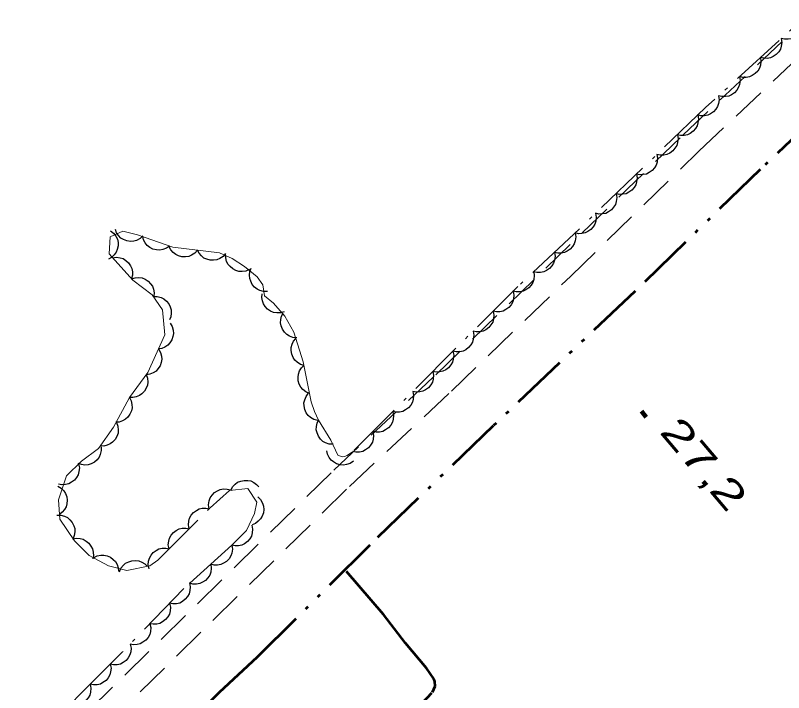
# Model space of a CAD drawing. Extents: x 386081 to 389416, y 5130568 to 5134082.
# Drawn here: x 388529.2 to 388610.5, y 5132050.5 to 5132122.1 of the extents above; entities that cross this region are included whole.
import ezdxf

# ---------------------------------------------------------------- set-up
doc = ezdxf.new("R2010")
doc.units = 0
doc.header["$LTSCALE"] = 1.2
for name, pattern in [('DASH_DOUBLE_DOT', [9.2, 5, -1.2, 0.3, -1.2, 0.3, -1.2]), ('DOT_DASHED', [7.7, 5, -1.2, 0.3, -1.2]), ('MEDIUM_DASHED', [4.5, 3, -1.5])]:
    doc.linetypes.add(name, pattern=pattern)
for name, color, linetype, lineweight in [('19', 7, 'Continuous', 13), ('3', 7, 'Continuous', 140), ('4', 7, 'DASH_DOUBLE_DOT', 53), ('44', 7, 'Continuous', 25)]:
    doc.layers.add(name, color=color, linetype=linetype, lineweight=lineweight)

msp = doc.modelspace()

# ---------------------------------------------------------------- linework, layer by layer
at = {"layer": '19', "linetype": 'MEDIUM_DASHED'}
for points in [[(388529.2, 5132040.97), (388562.89, 5132074.01), (388573.68, 5132084.09), (388599.86, 5132109.48), (388615.44, 5132124.19), (388630.64, 5132138.3), (388653.51, 5132160.18), (388683.1, 5132187.99), (388714.13, 5132218.15), (388727.16, 5132231.58), (388735.01, 5132239.44), (388752.76, 5132256.53)], [(388530.83, 5132039.21), (388564.55, 5132072.28), (388575.33, 5132082.36), (388587.96, 5132094.53), (388601.52, 5132107.75), (388617.08, 5132122.44), (388632.28, 5132136.57), (388655.16, 5132158.43), (388684.76, 5132186.25), (388715.83, 5132216.46), (388728.87, 5132229.88), (388736.7, 5132237.73), (388754.43, 5132254.8)]]:
    msp.add_lwpolyline(points, dxfattribs=at)
at = {"layer": '3'}
msp.add_line((388595.43, 5132080.24), (388595.94, 5132079.63), dxfattribs=at)
at = {"layer": '4'}
for points in [[(388698.59, 5132192.44), (388696.77, 5132190.65), (388692.14, 5132186.38), (388687.09, 5132181.42), (388678.87, 5132173.95), (388663.9, 5132159.76), (388659.07, 5132155.32), (388658.23, 5132154.8), (388657.55, 5132154.26), (388639.5, 5132136.73), (388614.18, 5132111.7), (388608.01, 5132105.82), (388594.76, 5132092.95), (388579.77, 5132078.71), (388566.69, 5132066.07), (388554.78, 5132054.23), (388550.76, 5132050.49), (388545.85, 5132045.63)], [(388569.14, 5132046.08), (388573.33, 5132050.51), (388573.62, 5132051.17), (388573.58, 5132051.66), (388573.48, 5132051.92), (388572.71, 5132053.07), (388570.46, 5132055.69), (388568.14, 5132058.72), (388564.09, 5132063.48)]]:
    msp.add_lwpolyline(points, dxfattribs=at)
at = {"layer": '44', "linetype": 'DOT_DASHED', "lineweight": 13}
for points in [[(388616.85, 5132125.71), (388602.22, 5132112.36), (388588.33, 5132099.01), (388582.35, 5132093.43), (388564.88, 5132075.96), (388564.3, 5132075.55), (388564.02, 5132075.44), (388563.76, 5132075.42), (388563.33, 5132075.59), (388562.57, 5132077.17), (388561.29, 5132079.3), (388560.85, 5132080.22), (388560.49, 5132081.22), (388559.64, 5132085.47), (388558.65, 5132088.61), (388557.71, 5132090.3), (388556.52, 5132091.68), (388555.55, 5132092.46), (388555.38, 5132093.63), (388554.78, 5132094.47), (388553.46, 5132095.55), (388552.13, 5132096.39), (388550.81, 5132097), (388545.86, 5132097.6), (388542.13, 5132098.92), (388540.56, 5132099.28), (388539.23, 5132098.68), (388539.11, 5132096.88), (388541.64, 5132094.11), (388543.69, 5132092.54), (388544.77, 5132090.98), (388545.01, 5132088.33), (388543.2, 5132084.35), (388541.26, 5132081.7), (388539.57, 5132078.57), (388538, 5132076.29), (388536.19, 5132074.96), (388534.62, 5132073.39), (388533.78, 5132070.87), (388533.89, 5132068.82), (388535.46, 5132066.53), (388537.02, 5132064.97), (388539.07, 5132063.88), (388541, 5132063.4), (388543.41, 5132063.89)], [(388543.41, 5132063.89), (388544.26, 5132064.49), (388549.81, 5132070.03), (388551.86, 5132071.84), (388553.79, 5132072.08), (388554.75, 5132070.63), (388554.51, 5132069.43), (388553.67, 5132067.62), (388552.1, 5132066.06), (388547.03, 5132061.48), (388540.51, 5132054.74), (388536.77, 5132051), (388533.99, 5132048.23)]]:
    msp.add_lwpolyline(points, dxfattribs=at)
at = {"layer": '44'}
for points in [[(388612.46, 5132121.7), (388612.52, 5132121.29), (388612.46, 5132120.89), (388612.37, 5132120.57), (388612.18, 5132120.28), (388611.93, 5132120), (388611.6, 5132119.8), (388611.31, 5132119.65), (388610.97, 5132119.6), (388610.59, 5132119.6), (388610.24, 5132119.68)], [(388610.24, 5132119.68), (388610.3, 5132119.27), (388610.24, 5132118.87), (388610.15, 5132118.55), (388609.96, 5132118.25), (388609.71, 5132117.98), (388609.39, 5132117.78), (388609.1, 5132117.63), (388608.75, 5132117.57), (388608.38, 5132117.58), (388608.03, 5132117.66)], [(388608.03, 5132117.66), (388608.09, 5132117.25), (388608.03, 5132116.84), (388607.94, 5132116.53), (388607.75, 5132116.23), (388607.49, 5132115.96), (388607.17, 5132115.75), (388606.88, 5132115.61), (388606.53, 5132115.55), (388606.16, 5132115.55), (388605.81, 5132115.64)], [(388605.81, 5132115.64), (388605.87, 5132115.22), (388605.81, 5132114.82), (388605.72, 5132114.51), (388605.53, 5132114.21), (388605.28, 5132113.94), (388604.96, 5132113.73), (388604.67, 5132113.58), (388604.32, 5132113.53), (388603.95, 5132113.53), (388603.6, 5132113.62)], [(388603.6, 5132113.62), (388603.66, 5132113.2), (388603.6, 5132112.8), (388603.5, 5132112.48), (388603.31, 5132112.19), (388603.06, 5132111.92), (388602.74, 5132111.71), (388602.45, 5132111.56), (388602.1, 5132111.51), (388601.73, 5132111.51), (388601.38, 5132111.59)], [(388601.4, 5132111.57), (388601.47, 5132111.16), (388601.42, 5132110.76), (388601.34, 5132110.44), (388601.15, 5132110.14), (388600.91, 5132109.86), (388600.59, 5132109.64), (388600.31, 5132109.49), (388599.96, 5132109.43), (388599.59, 5132109.42), (388599.24, 5132109.49)], [(388599.24, 5132109.49), (388599.31, 5132109.08), (388599.26, 5132108.68), (388599.17, 5132108.36), (388598.99, 5132108.06), (388598.75, 5132107.78), (388598.43, 5132107.56), (388598.14, 5132107.41), (388597.8, 5132107.35), (388597.43, 5132107.34), (388597.07, 5132107.41)], [(388597.07, 5132107.41), (388597.15, 5132107), (388597.1, 5132106.6), (388597.01, 5132106.28), (388596.83, 5132105.98), (388596.59, 5132105.7), (388596.27, 5132105.49), (388595.98, 5132105.33), (388595.63, 5132105.27), (388595.26, 5132105.26), (388594.91, 5132105.34)], [(388594.91, 5132105.34), (388594.98, 5132104.92), (388594.93, 5132104.52), (388594.85, 5132104.2), (388594.67, 5132103.9), (388594.42, 5132103.62), (388594.11, 5132103.41), (388593.82, 5132103.25), (388593.47, 5132103.19), (388593.1, 5132103.18), (388592.75, 5132103.26)], [(388592.75, 5132103.26), (388592.82, 5132102.85), (388592.77, 5132102.44), (388592.69, 5132102.12), (388592.5, 5132101.82), (388592.26, 5132101.54), (388591.94, 5132101.33), (388591.66, 5132101.17), (388591.31, 5132101.11), (388590.94, 5132101.1), (388590.59, 5132101.18)], [(388590.59, 5132101.18), (388590.66, 5132100.77), (388590.61, 5132100.36), (388590.52, 5132100.04), (388590.34, 5132099.74), (388590.1, 5132099.46), (388589.78, 5132099.25), (388589.49, 5132099.1), (388589.15, 5132099.03), (388588.77, 5132099.02), (388588.42, 5132099.1)], [(388539.27, 5132099.34), (388539.6, 5132099.08), (388539.84, 5132098.75), (388539.99, 5132098.45), (388540.06, 5132098.11), (388540.07, 5132097.74), (388539.98, 5132097.37), (388539.87, 5132097.06), (388539.65, 5132096.78), (388539.38, 5132096.52), (388539.07, 5132096.34)], [(388542.7, 5132098.79), (388542.4, 5132098.5), (388542.03, 5132098.32), (388541.72, 5132098.22), (388541.37, 5132098.21), (388541, 5132098.26), (388540.65, 5132098.41), (388540.36, 5132098.56), (388540.12, 5132098.82), (388539.91, 5132099.12), (388539.78, 5132099.46)], [(388545.51, 5132097.72), (388545.18, 5132097.48), (388544.79, 5132097.34), (388544.47, 5132097.27), (388544.12, 5132097.3), (388543.76, 5132097.39), (388543.43, 5132097.58), (388543.16, 5132097.77), (388542.95, 5132098.05), (388542.77, 5132098.38), (388542.68, 5132098.72)], [(388588.42, 5132099.1), (388588.49, 5132098.69), (388588.43, 5132098.28), (388588.34, 5132097.96), (388588.16, 5132097.67), (388587.91, 5132097.39), (388587.59, 5132097.18), (388587.3, 5132097.03), (388586.95, 5132096.97), (388586.58, 5132096.97), (388586.23, 5132097.05)], [(388548.47, 5132097.28), (388548.2, 5132096.97), (388547.85, 5132096.75), (388547.55, 5132096.62), (388547.2, 5132096.57), (388546.83, 5132096.58), (388546.47, 5132096.69), (388546.17, 5132096.81), (388545.9, 5132097.04), (388545.66, 5132097.32), (388545.49, 5132097.64)], [(388551.45, 5132096.92), (388551.18, 5132096.61), (388550.83, 5132096.39), (388550.53, 5132096.25), (388550.18, 5132096.21), (388549.81, 5132096.22), (388549.45, 5132096.33), (388549.14, 5132096.45), (388548.88, 5132096.68), (388548.64, 5132096.96), (388548.47, 5132097.28)], [(388553.98, 5132095.22), (388553.6, 5132095.05), (388553.19, 5132095.01), (388552.86, 5132095.01), (388552.53, 5132095.12), (388552.2, 5132095.29), (388551.92, 5132095.54), (388551.7, 5132095.78), (388551.55, 5132096.1), (388551.46, 5132096.46), (388551.44, 5132096.82)], [(388586.23, 5132097.05), (388586.3, 5132096.64), (388586.24, 5132096.24), (388586.15, 5132095.92), (388585.96, 5132095.62), (388585.72, 5132095.35), (388585.4, 5132095.13), (388585.11, 5132094.98), (388584.76, 5132094.93), (388584.39, 5132094.92), (388584.04, 5132095)], [(388539.47, 5132096.48), (388539.89, 5132096.54), (388540.29, 5132096.48), (388540.61, 5132096.39), (388540.9, 5132096.2), (388541.17, 5132095.95), (388541.38, 5132095.63), (388541.53, 5132095.34), (388541.58, 5132094.99), (388541.58, 5132094.62), (388541.5, 5132094.27)], [(388555.89, 5132092.91), (388555.47, 5132092.9), (388555.08, 5132093.01), (388554.78, 5132093.14), (388554.51, 5132093.37), (388554.27, 5132093.65), (388554.1, 5132093.99), (388553.99, 5132094.3), (388553.98, 5132094.65), (388554.02, 5132095.02), (388554.15, 5132095.36)], [(388541.47, 5132094.24), (388541.87, 5132094.37), (388542.27, 5132094.38), (388542.6, 5132094.35), (388542.93, 5132094.21), (388543.24, 5132094.01), (388543.5, 5132093.73), (388543.7, 5132093.47), (388543.81, 5132093.14), (388543.87, 5132092.77), (388543.85, 5132092.41)], [(388584.04, 5132095), (388584.1, 5132094.59), (388584.05, 5132094.19), (388583.96, 5132093.87), (388583.77, 5132093.57), (388583.52, 5132093.3), (388583.2, 5132093.09), (388582.91, 5132092.94), (388582.57, 5132092.88), (388582.19, 5132092.88), (388581.84, 5132092.96)], [(388581.86, 5132092.94), (388581.94, 5132092.53), (388581.9, 5132092.13), (388581.82, 5132091.8), (388581.64, 5132091.5), (388581.41, 5132091.22), (388581.09, 5132091), (388580.81, 5132090.84), (388580.46, 5132090.77), (388580.09, 5132090.75), (388579.74, 5132090.82)], [(388543.81, 5132092.37), (388544.22, 5132092.38), (388544.62, 5132092.26), (388544.92, 5132092.13), (388545.18, 5132091.9), (388545.42, 5132091.61), (388545.58, 5132091.27), (388545.69, 5132090.96), (388545.7, 5132090.61), (388545.64, 5132090.24), (388545.51, 5132089.9)], [(388557.65, 5132090.77), (388557.25, 5132090.65), (388556.85, 5132090.65), (388556.52, 5132090.69), (388556.2, 5132090.83), (388555.89, 5132091.04), (388555.64, 5132091.32), (388555.45, 5132091.59), (388555.34, 5132091.92), (388555.28, 5132092.29), (388555.31, 5132092.65)], [(388558.99, 5132088), (388558.57, 5132088.04), (388558.19, 5132088.19), (388557.91, 5132088.35), (388557.66, 5132088.61), (388557.46, 5132088.91), (388557.33, 5132089.27), (388557.25, 5132089.59), (388557.28, 5132089.94), (388557.37, 5132090.3), (388557.53, 5132090.62)], [(388579.74, 5132090.82), (388579.82, 5132090.41), (388579.78, 5132090), (388579.7, 5132089.68), (388579.52, 5132089.38), (388579.28, 5132089.1), (388578.97, 5132088.87), (388578.69, 5132088.71), (388578.34, 5132088.64), (388577.97, 5132088.63), (388577.62, 5132088.7)], [(388545.57, 5132089.56), (388545.79, 5132089.2), (388545.89, 5132088.81), (388545.93, 5132088.48), (388545.87, 5132088.14), (388545.75, 5132087.79), (388545.53, 5132087.47), (388545.32, 5132087.22), (388545.02, 5132087.03), (388544.68, 5132086.89), (388544.33, 5132086.83)], [(388577.62, 5132088.7), (388577.7, 5132088.29), (388577.65, 5132087.88), (388577.58, 5132087.56), (388577.4, 5132087.26), (388577.16, 5132086.98), (388576.85, 5132086.75), (388576.57, 5132086.59), (388576.22, 5132086.52), (388575.85, 5132086.51), (388575.5, 5132086.58)], [(388559.76, 5132085.09), (388559.36, 5132085.2), (388559.02, 5132085.43), (388558.77, 5132085.65), (388558.58, 5132085.94), (388558.44, 5132086.28), (388558.39, 5132086.66), (388558.38, 5132086.99), (388558.48, 5132087.33), (388558.64, 5132087.66), (388558.86, 5132087.95)], [(388544.33, 5132086.83), (388544.55, 5132086.47), (388544.65, 5132086.08), (388544.69, 5132085.75), (388544.63, 5132085.41), (388544.51, 5132085.06), (388544.29, 5132084.74), (388544.08, 5132084.49), (388543.78, 5132084.3), (388543.44, 5132084.16), (388543.09, 5132084.1)], [(388575.5, 5132086.58), (388575.58, 5132086.17), (388575.53, 5132085.76), (388575.46, 5132085.44), (388575.28, 5132085.14), (388575.04, 5132084.85), (388574.73, 5132084.63), (388574.44, 5132084.47), (388574.1, 5132084.4), (388573.73, 5132084.39), (388573.38, 5132084.46)], [(388560.31, 5132082.13), (388559.92, 5132082.29), (388559.61, 5132082.55), (388559.39, 5132082.8), (388559.23, 5132083.11), (388559.13, 5132083.47), (388559.12, 5132083.85), (388559.14, 5132084.18), (388559.27, 5132084.5), (388559.47, 5132084.82), (388559.72, 5132085.07)], [(388543.04, 5132084.13), (388543.18, 5132083.73), (388543.2, 5132083.33), (388543.17, 5132083), (388543.04, 5132082.67), (388542.85, 5132082.36), (388542.58, 5132082.09), (388542.32, 5132081.89), (388541.99, 5132081.76), (388541.63, 5132081.69), (388541.27, 5132081.71)], [(388573.38, 5132084.46), (388573.45, 5132084.05), (388573.41, 5132083.64), (388573.33, 5132083.32), (388573.16, 5132083.02), (388572.92, 5132082.73), (388572.61, 5132082.51), (388572.32, 5132082.35), (388571.98, 5132082.28), (388571.61, 5132082.27), (388571.25, 5132082.33)], [(388571.25, 5132082.33), (388571.33, 5132081.92), (388571.29, 5132081.52), (388571.21, 5132081.2), (388571.04, 5132080.89), (388570.8, 5132080.61), (388570.49, 5132080.39), (388570.2, 5132080.23), (388569.86, 5132080.16), (388569.49, 5132080.14), (388569.13, 5132080.21)], [(388541.26, 5132081.71), (388541.46, 5132081.34), (388541.53, 5132080.94), (388541.55, 5132080.61), (388541.47, 5132080.27), (388541.32, 5132079.93), (388541.09, 5132079.62), (388540.86, 5132079.39), (388540.55, 5132079.22), (388540.2, 5132079.1), (388539.84, 5132079.07)], [(388561.19, 5132079.27), (388560.79, 5132079.38), (388560.44, 5132079.59), (388560.18, 5132079.79), (388559.98, 5132080.08), (388559.83, 5132080.42), (388559.76, 5132080.8), (388559.73, 5132081.12), (388559.82, 5132081.46), (388559.96, 5132081.8), (388560.17, 5132082.1)], [(388569.13, 5132080.21), (388569.21, 5132079.8), (388569.17, 5132079.4), (388569.09, 5132079.08), (388568.91, 5132078.77), (388568.68, 5132078.49), (388568.36, 5132078.27), (388568.08, 5132078.11), (388567.74, 5132078.04), (388567.36, 5132078.02), (388567.01, 5132078.09)], [(388539.89, 5132079.04), (388540.04, 5132078.65), (388540.07, 5132078.24), (388540.06, 5132077.91), (388539.94, 5132077.58), (388539.76, 5132077.26), (388539.49, 5132076.98), (388539.24, 5132076.78), (388538.91, 5132076.64), (388538.55, 5132076.56), (388538.19, 5132076.57)], [(388562.83, 5132076.74), (388562.41, 5132076.76), (388562.03, 5132076.9), (388561.74, 5132077.05), (388561.48, 5132077.3), (388561.27, 5132077.6), (388561.13, 5132077.96), (388561.04, 5132078.27), (388561.06, 5132078.62), (388561.13, 5132078.98), (388561.28, 5132079.31)], [(388567.01, 5132078.09), (388567.09, 5132077.68), (388567.05, 5132077.28), (388566.97, 5132076.96), (388566.79, 5132076.65), (388566.56, 5132076.37), (388566.24, 5132076.15), (388565.96, 5132075.99), (388565.61, 5132075.92), (388565.24, 5132075.9), (388564.89, 5132075.97)], [(388538.27, 5132076.49), (388538.29, 5132076.07), (388538.18, 5132075.68), (388538.06, 5132075.37), (388537.84, 5132075.1), (388537.56, 5132074.85), (388537.22, 5132074.68), (388536.91, 5132074.57), (388536.56, 5132074.55), (388536.19, 5132074.59), (388535.85, 5132074.71)], [(388564.96, 5132074.95), (388564.61, 5132074.71), (388564.22, 5132074.59), (388563.9, 5132074.53), (388563.55, 5132074.57), (388563.19, 5132074.68), (388562.87, 5132074.88), (388562.61, 5132075.08), (388562.4, 5132075.36), (388562.24, 5132075.7), (388562.17, 5132076.05)], [(388535.89, 5132074.66), (388535.97, 5132074.25), (388535.93, 5132073.85), (388535.85, 5132073.53), (388535.68, 5132073.22), (388535.44, 5132072.94), (388535.13, 5132072.72), (388534.84, 5132072.56), (388534.5, 5132072.49), (388534.13, 5132072.47), (388533.77, 5132072.54)], [(388551.98, 5132071.85), (388552.17, 5132072.23), (388552.45, 5132072.52), (388552.71, 5132072.73), (388553.04, 5132072.86), (388553.4, 5132072.93), (388553.78, 5132072.92), (388554.1, 5132072.87), (388554.42, 5132072.71), (388554.72, 5132072.5), (388554.96, 5132072.23)], [(388533.7, 5132072.32), (388534.06, 5132072.11), (388534.33, 5132071.81), (388534.52, 5132071.54), (388534.63, 5132071.2), (388534.68, 5132070.84), (388534.64, 5132070.45), (388534.56, 5132070.14), (388534.39, 5132069.83), (388534.15, 5132069.55), (388533.86, 5132069.33)], [(388549.7, 5132069.93), (388549.65, 5132070.35), (388549.72, 5132070.75), (388549.81, 5132071.07), (388550.01, 5132071.36), (388550.26, 5132071.63), (388550.59, 5132071.83), (388550.88, 5132071.97), (388551.23, 5132072.02), (388551.6, 5132072.01), (388551.95, 5132071.92)], [(388554.86, 5132071.18), (388555.15, 5132070.89), (388555.34, 5132070.53), (388555.46, 5132070.21), (388555.48, 5132069.86), (388555.44, 5132069.5), (388555.3, 5132069.14), (388555.15, 5132068.85), (388554.9, 5132068.6), (388554.6, 5132068.38), (388554.27, 5132068.24)], [(388547.58, 5132067.81), (388547.51, 5132068.22), (388547.55, 5132068.62), (388547.63, 5132068.94), (388547.8, 5132069.25), (388548.04, 5132069.53), (388548.35, 5132069.75), (388548.64, 5132069.91), (388548.98, 5132069.98), (388549.35, 5132070), (388549.71, 5132069.93)], [(388533.6, 5132069.24), (388534.02, 5132069.24), (388534.41, 5132069.13), (388534.71, 5132068.99), (388534.98, 5132068.76), (388535.21, 5132068.48), (388535.37, 5132068.13), (388535.48, 5132067.82), (388535.48, 5132067.47), (388535.43, 5132067.1), (388535.3, 5132066.77)], [(388545.46, 5132065.69), (388545.38, 5132066.1), (388545.43, 5132066.5), (388545.5, 5132066.82), (388545.68, 5132067.13), (388545.92, 5132067.41), (388546.23, 5132067.63), (388546.52, 5132067.79), (388546.86, 5132067.86), (388547.23, 5132067.88), (388547.58, 5132067.81)], [(388554.23, 5132068.17), (388554.3, 5132067.76), (388554.26, 5132067.36), (388554.18, 5132067.04), (388554, 5132066.73), (388553.76, 5132066.45), (388553.45, 5132066.23), (388553.17, 5132066.07), (388552.82, 5132066), (388552.45, 5132065.99), (388552.1, 5132066.06)], [(388535.26, 5132066.73), (388535.67, 5132066.81), (388536.07, 5132066.77), (388536.39, 5132066.69), (388536.7, 5132066.51), (388536.98, 5132066.28), (388537.2, 5132065.96), (388537.36, 5132065.68), (388537.43, 5132065.34), (388537.45, 5132064.96), (388537.38, 5132064.61)], [(388552.1, 5132066.06), (388552.16, 5132065.64), (388552.09, 5132065.24), (388552, 5132064.93), (388551.81, 5132064.63), (388551.55, 5132064.36), (388551.23, 5132064.15), (388550.94, 5132064.01), (388550.59, 5132063.96), (388550.22, 5132063.96), (388549.87, 5132064.05)], [(388543.34, 5132063.57), (388543.26, 5132063.98), (388543.3, 5132064.38), (388543.38, 5132064.71), (388543.56, 5132065.01), (388543.79, 5132065.29), (388544.11, 5132065.51), (388544.39, 5132065.67), (388544.74, 5132065.74), (388545.11, 5132065.76), (388545.46, 5132065.69)], [(388537.47, 5132064.73), (388537.84, 5132064.93), (388538.24, 5132065.01), (388538.57, 5132065.02), (388538.91, 5132064.94), (388539.25, 5132064.8), (388539.55, 5132064.57), (388539.79, 5132064.34), (388539.96, 5132064.03), (388540.08, 5132063.68), (388540.12, 5132063.32)], [(388540.21, 5132063.24), (388540.37, 5132063.63), (388540.63, 5132063.94), (388540.87, 5132064.16), (388541.19, 5132064.32), (388541.54, 5132064.42), (388541.93, 5132064.44), (388542.25, 5132064.41), (388542.58, 5132064.28), (388542.9, 5132064.09), (388543.15, 5132063.84)], [(388549.87, 5132064.05), (388549.93, 5132063.63), (388549.87, 5132063.23), (388549.77, 5132062.91), (388549.58, 5132062.62), (388549.33, 5132062.35), (388549.01, 5132062.14), (388548.71, 5132062), (388548.36, 5132061.94), (388547.99, 5132061.95), (388547.64, 5132062.04)], [(388547.61, 5132062.08), (388547.69, 5132061.67), (388547.66, 5132061.26), (388547.58, 5132060.94), (388547.41, 5132060.63), (388547.18, 5132060.35), (388546.87, 5132060.12), (388546.59, 5132059.95), (388546.24, 5132059.88), (388545.87, 5132059.86), (388545.52, 5132059.92)], [(388545.52, 5132059.92), (388545.61, 5132059.51), (388545.57, 5132059.11), (388545.5, 5132058.78), (388545.33, 5132058.48), (388545.09, 5132058.19), (388544.78, 5132057.96), (388544.5, 5132057.8), (388544.16, 5132057.72), (388543.79, 5132057.7), (388543.43, 5132057.76)], [(388543.43, 5132057.76), (388543.52, 5132057.35), (388543.48, 5132056.95), (388543.41, 5132056.63), (388543.24, 5132056.32), (388543.01, 5132056.03), (388542.7, 5132055.81), (388542.42, 5132055.64), (388542.07, 5132055.56), (388541.7, 5132055.54), (388541.35, 5132055.61)], [(388541.36, 5132055.59), (388541.44, 5132055.18), (388541.4, 5132054.78), (388541.32, 5132054.46), (388541.14, 5132054.15), (388540.91, 5132053.87), (388540.59, 5132053.65), (388540.31, 5132053.49), (388539.97, 5132053.42), (388539.59, 5132053.4), (388539.24, 5132053.47)], [(388539.24, 5132053.47), (388539.32, 5132053.06), (388539.28, 5132052.66), (388539.2, 5132052.34), (388539.02, 5132052.03), (388538.79, 5132051.75), (388538.47, 5132051.53), (388538.19, 5132051.37), (388537.84, 5132051.3), (388537.47, 5132051.28), (388537.12, 5132051.35)], [(388537.12, 5132051.35), (388537.2, 5132050.94), (388537.16, 5132050.53), (388537.08, 5132050.21), (388536.9, 5132049.91), (388536.66, 5132049.63), (388536.35, 5132049.41), (388536.06, 5132049.25), (388535.72, 5132049.18), (388535.35, 5132049.16), (388535, 5132049.23)]]:
    msp.add_lwpolyline(points, dxfattribs=at)

# ---------------------------------------------------------------- texts
at = {"layer": '3', "width": 1.45}
msp.add_text('27,2   ', height=3, rotation=310.294, dxfattribs=at).set_placement((388597.26, 5132078.02))

doc.saveas('drawing.dxf')
